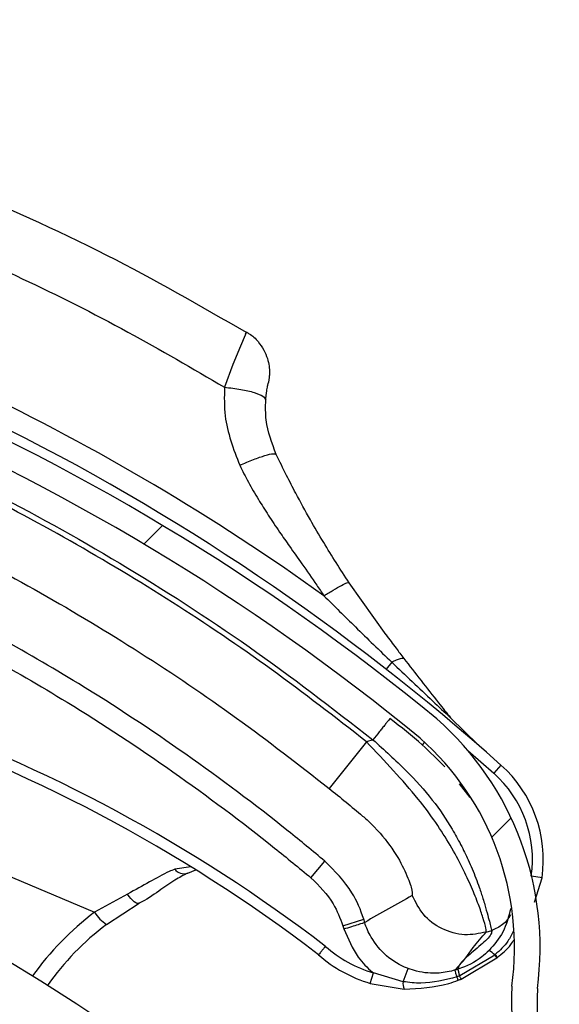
# Model space of a CAD drawing. Header units: inches. Extents: x 170 to 284, y 215 to 248.
# Tile 322 of 656: x 186.5665 to 186.6174, y 244.5164 to 244.6094. Entities that reach past the tile are written whole.
import ezdxf

# ---------------------------------------------------------------- set-up
doc = ezdxf.new("R2010")
doc.units = ezdxf.units.IN
doc.header["$LTSCALE"] = 0.25
doc.header["$MEASUREMENT"] = 0
doc.layers.add('ANNOTATIONS', color=1, linetype='Continuous')
doc.layers.add('LH BENCH MOUNT', color=7, linetype='Continuous')
doc.styles.add('ARIAL', font='arial.ttf', dxfattribs={"height": 0.09375})
doc.dimstyles.new('STANDARD$0', dxfattribs={"dimtxt": 0.09375, "dimasz": 0.09375, "dimexe": 0.03125, "dimexo": 0.046875, "dimgap": 0.09, "dimtad": 0, "dimtih": 1, "dimtoh": 1, "dimdec": 4, "dimzin": 0, "dimdsep": 46, "dimtxsty": 'ARIAL', "dimcen": 0.09, "dimadec": 0, "dimazin": 0, "dimtfac": 1, "dimtdec": 4, "dimtofl": 0, "dimtmove": 0, "dimatfit": 1, "dimfxl": 1, "dimtolj": 1, "dimtzin": 0, "dimarcsym": 0})
pattern_1 = [(45, (176.0930244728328, 238.0091787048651), (-0.03026527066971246, 0.03026527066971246), [])]

# ---------------------------------------------------------------- blocks, each defined once
blk = doc.blocks.new('*D112')
at = {"layer": 'ANNOTATIONS', "color": 0, "lineweight": -2, "transparency": 16777216}
for p, q in [((185.9644948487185, 245.1675370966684), (185.9644948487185, 245.9014140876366)), ((187.1992356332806, 244.1734105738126), (187.1992356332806, 245.9014140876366)), ((186.0582448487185, 245.8701640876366), (186.271591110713, 245.8701640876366)), ((187.1054856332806, 245.8701640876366), (186.892139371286, 245.8701640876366))]:
    blk.add_line(p, q, dxfattribs=at)
at = {"layer": 'ANNOTATIONS', "color": 0, "transparency": 16777216}
for points in [[(186.0582448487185, 245.8857890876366), (186.0582448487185, 245.8545390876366), (185.9644948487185, 245.8701640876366)], [(187.1054856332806, 245.8857890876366), (187.1054856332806, 245.8545390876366), (187.1992356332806, 245.8701640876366)]]:
    blk.add_solid(points, dxfattribs=at)
at = {"layer": 'defpoints', "color": 0, "transparency": 16777216}
for p in [(187.1992356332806, 245.8701640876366), (185.9644948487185, 245.1206620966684), (187.1992356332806, 244.1265355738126)]:
    blk.add_point(p, dxfattribs=at)
at = {"layer": 'ANNOTATIONS', "color": 0, "transparency": 16777216, "insert": (186.5818652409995, 245.8701640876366), "char_height": 0.09375, "attachment_point": 5, "style": 'ARIAL'}
blk.add_mtext('\\A1;DIM "A"', dxfattribs=at)

msp = doc.modelspace()

# ---------------------------------------------------------------- hatches: boundary and pattern name
at = {"layer": 'LH BENCH MOUNT'}
h = msp.add_hatch(dxfattribs=at)
h.set_pattern_fill('ANSI31', color=256, scale=0.34241245, angle=2.8e-322, style=0)
h.set_pattern_definition([(45, (176.1263761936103, 238.0091787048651), (-0.03026527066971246, 0.03026527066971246), [])])
edge = h.paths.add_edge_path(flags=0)
edge.add_arc((186.41301658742, 243.9014011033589), 0.021400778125, 89.9999999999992, 390.52248781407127, ccw=False)
edge.add_line((186.41301658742, 243.9228018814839), (186.485779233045, 243.9228018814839))
edge.add_arc((186.485779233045, 244.3336968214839), 0.4108949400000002, 270, 450.0000000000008)
edge.add_line((186.485779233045, 244.7445917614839), (186.00212164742, 244.7445917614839))
edge.add_arc((186.00212164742, 244.7488719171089), 0.004280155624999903, 180.0000000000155, 269.9999999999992, ccw=False)
edge.add_line((185.997841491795, 244.7488719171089), (185.997841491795, 244.7916734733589))
edge.add_arc((186.00212164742, 244.7916734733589), 0.004280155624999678, 360, 540, ccw=False)
edge.add_line((186.006401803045, 244.7916734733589), (186.006401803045, 244.7488719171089))
edge.add_line((186.006401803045, 244.7488719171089), (186.003169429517, 244.7488719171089))
edge.add_line((186.003169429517, 244.7488719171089), (186.003169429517, 244.7916734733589))
edge.add_arc((186.00212164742, 244.7916734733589), 0.001047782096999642, 360, 540.0000000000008)
edge.add_line((186.001073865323, 244.7916734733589), (186.001073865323, 244.7488719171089))
edge.add_arc((186.00212164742, 244.7488719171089), 0.001047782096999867, 180, 270)
edge.add_line((186.00212164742, 244.7478241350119), (186.485779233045, 244.7478241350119))
edge.add_arc((186.485779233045, 244.3336968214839), 0.4141273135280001, 269.9999999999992, 450, ccw=False)
edge.add_line((186.485779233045, 243.9195695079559), (186.41301658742, 243.9195695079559))
edge.add_arc((186.41301658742, 243.9014011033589), 0.018168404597, 450.0000000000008, 750.5224878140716)
edge.add_arc((186.4277648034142, 243.9100962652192), 0.001047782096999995, 390.5224878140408, 495.0000000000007)
edge.add_line((186.4270239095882, 243.9108371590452), (186.4183287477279, 243.9021419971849))
edge.add_line((186.4183287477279, 243.9021419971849), (186.4160431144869, 243.9044276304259))
edge.add_line((186.4160431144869, 243.9044276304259), (186.4247382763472, 243.9131227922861))
edge.add_arc((186.4277648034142, 243.9100962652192), 0.004280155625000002, 390.522487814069, 495.0000000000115, ccw=False)
h = msp.add_hatch(dxfattribs=at)
h.set_pattern_fill('ANSI31', color=256, scale=0.34241245, style=0)
h.set_pattern_definition(pattern_1)
edge = h.paths.add_edge_path(flags=0)
edge.add_line((186.4524275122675, 244.7403116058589), (186.1100150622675, 244.7403116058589))
edge.add_line((186.1100150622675, 244.7403116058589), (186.1100150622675, 244.7445917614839))
edge.add_line((186.1100150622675, 244.7445917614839), (186.4524275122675, 244.7445917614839))
edge.add_arc((186.4524275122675, 244.3336968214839), 0.4108949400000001, 269.9999999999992, 450, ccw=False)
edge.add_line((186.4524275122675, 243.9228018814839), (186.3796648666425, 243.9228018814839))
edge.add_line((186.3796648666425, 243.9228018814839), (186.3796648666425, 243.9270820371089))
edge.add_line((186.3796648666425, 243.9270820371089), (186.4524275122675, 243.9270820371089))
edge.add_arc((186.4524275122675, 244.3336968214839), 0.406614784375, 270, 450.0000000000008)
h = msp.add_hatch(dxfattribs=at)
h.set_pattern_fill('ANSI31', color=256, scale=0.34241245, angle=2.8e-322, style=0)
h.set_pattern_definition(pattern_1)
edge = h.paths.add_edge_path(flags=0)
edge.add_arc((186.4568228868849, 244.5826398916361), 0.001712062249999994, 337.1636403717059, 359.3740606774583)
edge.add_line((186.4585348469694, 244.5826211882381), (186.4609487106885, 244.5825948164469))
edge.add_arc((186.4568228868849, 244.5826398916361), 0.004126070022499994, 337.1636403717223, 359.37406067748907, ccw=False)
edge.add_arc((186.4486179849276, 244.5860950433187), 0.01302879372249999, 288.63980774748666, 337.1636403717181, ccw=False)
edge.add_arc((186.4473625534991, 244.5912307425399), 0.01830194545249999, 247.1636403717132, 287.2250133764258, ccw=False)
edge.add_arc((186.4448243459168, 244.5852032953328), 0.01176186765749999, 179.3044980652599, 247.1636403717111, ccw=False)
edge.add_arc((186.4487126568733, 244.5860551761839), 0.01566536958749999, 122.42070840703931, 182.5944401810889, ccw=False)
edge.add_arc((186.4541585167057, 244.578077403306), 0.02532140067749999, 460.0178885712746, 483.1445737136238, ccw=False)
edge.add_arc((186.4514516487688, 244.588059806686), 0.01504902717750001, 419.31935873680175, 456.4782900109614, ccw=False)
edge.add_arc((186.4453969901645, 244.5771227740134), 0.02754708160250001, 340.4721435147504, 420.0962141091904, ccw=False)
edge.add_arc((186.4799208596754, 244.5661140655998), 0.008748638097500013, 528.1222592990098, 675.1050725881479)
edge.add_arc((186.5296791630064, 244.5236116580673), 0.05672062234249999, 426.7342761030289, 500.1735401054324, ccw=False)
edge.add_arc((186.4693350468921, 244.3772253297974), 0.2150521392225, 410.5896679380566, 427.3696940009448, ccw=False)
edge.add_arc((186.5867789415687, 244.5217468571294), 0.02884824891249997, 352.32248383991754, 408.5773971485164, ccw=False)
edge.add_arc((186.6437740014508, 244.5165454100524), 0.0284373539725, 537.2842342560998, 590.8827079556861)
edge.add_arc((186.634940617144, 244.5063326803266), 0.01494630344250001, 232.4550811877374, 287.7108324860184)
edge.add_arc((186.6345969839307, 244.5101927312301), 0.0187470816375, 285.1215149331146, 318.6032563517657)
edge.add_arc((186.6381827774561, 244.5062677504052), 0.0134739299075, 321.0411977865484, 359.4372861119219)
edge.add_arc((186.6456487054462, 244.5059102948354), 0.006011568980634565, 362.1461729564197, 382.8812140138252)
edge.add_arc((186.6351578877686, 244.4997021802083), 0.01816498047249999, 388.0629004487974, 427.163640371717)
edge.add_arc((186.6379618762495, 244.5063607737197), 0.01094007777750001, 427.1636403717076, 517.1636403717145)
edge.add_arc((186.6295991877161, 244.509882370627), 0.001866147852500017, 517.1636403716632, 532.8058868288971)
edge.add_line((186.6277477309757, 244.5101160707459), (186.6253527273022, 244.5104183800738))
edge.add_arc((186.6295991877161, 244.509882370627), 0.004280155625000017, 517.1636403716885, 532.805886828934, ccw=False)
edge.add_arc((186.6379618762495, 244.5063607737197), 0.01335408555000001, 427.16364037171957, 517.1636403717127, ccw=False)
edge.add_arc((186.6351578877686, 244.4997021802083), 0.020578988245, 387.77499868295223, 427.1636403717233, ccw=False)
edge.add_arc((186.6456487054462, 244.5059102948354), 0.008425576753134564, 361.7413075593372, 383.66335128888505, ccw=False)
edge.add_arc((186.6381827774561, 244.5062677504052), 0.01588793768, 320.85394262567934, 359.63422106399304, ccw=False)
edge.add_arc((186.6345969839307, 244.5101927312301), 0.02116108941, 285.2681711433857, 318.7408121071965, ccw=False)
edge.add_arc((186.634940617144, 244.5063326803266), 0.01736031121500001, 232.34388850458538, 287.52949369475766, ccw=False)
edge.add_arc((186.6437740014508, 244.5165454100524), 0.030851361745, 177.0817976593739, 230.9431779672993, ccw=False)
edge.add_arc((186.5867789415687, 244.5217468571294), 0.02643424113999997, 352.105349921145, 408.4872534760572)
edge.add_arc((186.4693350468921, 244.3772253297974), 0.21263813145, 410.6013088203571, 427.3733299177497)
edge.add_arc((186.5296791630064, 244.5236116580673), 0.05430661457, 426.7202670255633, 500.278175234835)
edge.add_arc((186.4799208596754, 244.5661140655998), 0.01116264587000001, 167.2246792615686, 315.6927275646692, ccw=False)
edge.add_arc((186.4453969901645, 244.5771227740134), 0.02513307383, 340.1350405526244, 420.1342981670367)
edge.add_arc((186.4514516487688, 244.588059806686), 0.01263501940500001, 419.2466876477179, 456.1463371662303)
edge.add_arc((186.4541585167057, 244.578077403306), 0.022907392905, 460.2079467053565, 483.1833555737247)
edge.add_arc((186.4487126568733, 244.5860551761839), 0.01325136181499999, 482.3558808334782, 542.8988901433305)
edge.add_arc((186.4448243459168, 244.5852032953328), 0.009347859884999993, 538.8861644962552, 607.1636403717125)
edge.add_arc((186.4473625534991, 244.5912307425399), 0.01588793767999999, 247.1636403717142, 287.1158192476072)
edge.add_arc((186.4486179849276, 244.5860950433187), 0.01061478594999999, 288.7981416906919, 337.1636403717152)
h = msp.add_hatch(dxfattribs=at)
h.set_pattern_fill('ANSI32', color=256, scale=0.34241245, angle=2.8e-322, style=0)
h.set_pattern_definition([(45, (176.0930244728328, 238.0091787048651), (-0.09079581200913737, 0.09079581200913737), []), (45, (176.1535550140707, 238.0091787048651), (-0.09079581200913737, 0.09079581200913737), [])])
edge = h.paths.add_edge_path(flags=0)
edge.add_arc((186.4524275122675, 244.3336968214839), 0.2182879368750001, 180, 540, ccw=False)
edge = h.paths.add_edge_path(flags=0)
edge.add_arc((186.4524275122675, 244.3336968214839), 0.2097276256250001, 180, 540, ccw=False)

# ---------------------------------------------------------------- linework, layer by layer
for p, q in [((186.6010733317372, 244.5513059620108), (186.5975852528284, 244.5562320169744)), ((186.5132543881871, 244.550497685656), (186.5735472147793, 244.5251078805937)), ((186.6016100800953, 244.5487276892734), (186.6010880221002, 244.5480594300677)), ((186.6071709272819, 244.5434704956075), (186.609768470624, 244.5409065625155)), ((186.5992265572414, 244.5412126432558), (186.5956923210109, 244.5368089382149)), ((186.5998368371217, 244.5414036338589), (186.5992265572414, 244.5412126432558)), ((186.6046996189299, 244.5411792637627), (186.6044792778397, 244.5409157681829)), ((186.6087873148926, 244.5403976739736), (186.6112430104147, 244.5382396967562)), ((186.6119269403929, 244.5390061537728), (186.6112430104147, 244.5382396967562)), ((186.6090256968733, 244.5359588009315), (186.6080077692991, 244.5372486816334)), ((186.59397989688, 244.5283600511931), (186.5952970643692, 244.5299351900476)), ((186.5826279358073, 244.5293923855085), (186.5811138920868, 244.5291601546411)), ((186.583076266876, 244.5290838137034), (186.5823319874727, 244.5287532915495)), ((186.6158119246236, 244.5283705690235), (186.6148227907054, 244.5285117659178)), ((186.6151106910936, 244.5260624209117), (186.6158119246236, 244.5283705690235)), ((186.5766607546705, 244.5268244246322), (186.5735472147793, 244.5251078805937)), ((186.574664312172, 244.5239465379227), (186.5777495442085, 244.5259463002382)), ((186.5970009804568, 244.5238365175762), (186.5989605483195, 244.5244497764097)), ((186.5990575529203, 244.5241398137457), (186.5989605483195, 244.5244497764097)), ((186.5970009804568, 244.5238365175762), (186.5970979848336, 244.5235265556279)), ((186.6105467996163, 244.5232311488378), (186.6110609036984, 244.523392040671)), ((186.6108073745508, 244.5214935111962), (186.6108068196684, 244.5214929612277)), ((186.6076126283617, 244.5196538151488), (186.6082805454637, 244.520383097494)), ((186.6113399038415, 244.5210654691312), (186.6080300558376, 244.5190916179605)), ((186.6081742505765, 244.518793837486), (186.61153493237, 244.5207871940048)), ((186.6113406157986, 244.5210660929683), (186.6113399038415, 244.5210654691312)), ((186.6113921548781, 244.5211117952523), (186.6113406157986, 244.5210660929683)), ((186.6113929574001, 244.5211125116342), (186.6113921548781, 244.5211117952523)), ((186.61153493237, 244.5207871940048), (186.6115357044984, 244.5207878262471)), ((186.6115357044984, 244.5207878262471), (186.6115893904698, 244.5208320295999)), ((186.6115893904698, 244.5208320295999), (186.6115901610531, 244.5208326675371)), ((186.6026879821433, 244.518543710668), (186.603160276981, 244.5197918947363)), ((186.5995826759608, 244.5183830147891), (186.5998755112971, 244.5193676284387)), ((186.6026879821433, 244.518543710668), (186.5998755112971, 244.5193676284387)), ((186.6080300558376, 244.5190916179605), (186.6077667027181, 244.5189960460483)), ((186.5995826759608, 244.5183830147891), (186.6027743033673, 244.5178534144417))]:
    msp.add_line(p, q, dxfattribs=at)
at = {"layer": 'LH BENCH MOUNT', "flags": 128}
for points in [[(186.5878029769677, 244.5797436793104), (186.5878815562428, 244.5799196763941), (186.5877558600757, 244.579620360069), (186.5873212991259, 244.5785899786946), (186.5866120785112, 244.5768329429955), (186.5858095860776, 244.5746974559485), (186.5858095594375, 244.5746973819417), (186.5858095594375, 244.5746973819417)], [(186.5777495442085, 244.5259463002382), (186.5776595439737, 244.5259233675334), (186.5775493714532, 244.5259420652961), (186.5774220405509, 244.526001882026), (186.5772810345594, 244.5261011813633), (186.57713021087, 244.5262372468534), (186.5769736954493, 244.5264063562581), (186.5768157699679, 244.5266038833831), (186.5766607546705, 244.5268244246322)]]:
    msp.add_lwpolyline(points, dxfattribs=at)
at = {"layer": 'LH BENCH MOUNT'}
for centre, radius, start, end in [((186.4524275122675, 244.3336968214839), 0.4141273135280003, 359.3206013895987, 90), ((186.4524275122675, 244.3336968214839), 0.4108949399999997, 359.3152565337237, 90), ((186.4524275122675, 244.3336968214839), 0.406614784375, 359.3080483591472, 90), ((186.4693350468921, 244.3772253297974), 0.2150521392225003, 50.589667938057, 67.3696940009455), ((186.4680736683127, 244.3777946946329), 0.2180957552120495, 54.34286357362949, 64.41721368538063), ((186.4693350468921, 244.3772253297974), 0.2126381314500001, 50.60130882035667, 67.37332991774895), ((186.4680736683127, 244.3777946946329), 0.2160622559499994, 48.25661905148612, 63.72336243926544), ((186.4524275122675, 244.3336968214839), 0.218287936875, 358.7109930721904, 270.0000000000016), ((186.5061446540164, 244.4056037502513), 0.1465525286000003, 52.50425874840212, 89.18221539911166), ((186.5061446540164, 244.4056037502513), 0.1455252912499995, 52.5180650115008, 91.03419064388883), ((186.4524275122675, 244.3336968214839), 0.2097276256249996, 358.6583711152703, 270.0000000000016), ((186.5867789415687, 244.5217468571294), 0.02884824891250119, 352.3224838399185, 48.57739714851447), ((186.4524275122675, 244.3336968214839), 0.20865758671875, 358.6514896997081, 270), ((186.5867789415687, 244.5217468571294), 0.02643424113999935, 352.1053499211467, 48.48725347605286), ((186.603947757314, 244.5300641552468), 0.01198443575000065, 351.8760257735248, 48.25661905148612), ((186.603947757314, 244.5300641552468), 0.01095719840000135, 351.8760257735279, 48.25661905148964), ((186.5819856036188, 244.5298670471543), 0.001122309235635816, 219.0394537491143, 287.1104749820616), ((186.590239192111, 244.502957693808), 0.0277354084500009, 127.0010135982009, 144.4509063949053), ((186.5766504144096, 244.5269749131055), 0.003621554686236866, 211.0331169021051, 236.7418966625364), ((186.5903259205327, 244.5031636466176), 0.02602334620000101, 127.0010135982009, 144.7092559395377), ((186.603291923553, 244.5308547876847), 0.01198443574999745, 228.5047378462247, 253.4369214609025), ((186.6096797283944, 244.5195413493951), 0.002253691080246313, 42.55340539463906, 59.99278596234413), ((186.6096820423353, 244.5195432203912), 0.002251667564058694, 42.55759554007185, 60.01473615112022), ((186.603291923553, 244.5308547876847), 0.01301167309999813, 228.6661985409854, 253.4369214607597), ((186.6101247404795, 244.5200063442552), 0.001611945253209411, 28.97412305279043, 41.07509826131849), ((186.6101241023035, 244.5200056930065), 0.001613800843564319, 28.98973312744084, 41.07772980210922), ((186.6102168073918, 244.5200737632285), 0.001568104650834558, 28.91790699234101, 41.44998698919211), ((186.6102206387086, 244.5200769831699), 0.001564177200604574, 28.88933461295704, 41.45469235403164), ((186.6040294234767, 244.518360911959), 0.001353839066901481, 172.2400801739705, 202.0155417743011), ((186.6437740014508, 244.5165454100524), 0.03085136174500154, 177.0817976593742, 230.9431779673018), ((186.6437740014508, 244.5165454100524), 0.02843735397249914, 177.2842342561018, 230.8827079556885)]:
    msp.add_arc(centre, radius, start, end, dxfattribs=at)
for points, knots in [([(186.5600280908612, 244.5939439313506), (186.5649532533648, 244.5917806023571), (186.5744854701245, 244.5875936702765), (186.5835077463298, 244.5823997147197), (186.5878683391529, 244.5798894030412)], [0, 0, 0, 0, 0.5166859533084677, 0.9999999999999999, 0.9999999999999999, 0.9999999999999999, 0.9999999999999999]), ([(186.5579015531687, 244.5888649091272), (186.5608489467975, 244.5875869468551), (186.5672186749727, 244.5848250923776), (186.5765456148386, 244.5801105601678), (186.5827878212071, 244.5764626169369), (186.5858093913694, 244.5746968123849)], [0, 0, 0, 0, 0.3076441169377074, 0.6648617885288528, 1, 1, 1, 1]), ([(186.587868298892, 244.5798891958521), (186.5879648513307, 244.5798444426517), (186.5883988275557, 244.5796432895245), (186.5889743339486, 244.579051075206), (186.5895426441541, 244.5782498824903), (186.58987289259, 244.5774507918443), (186.5900313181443, 244.5767305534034), (186.5900703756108, 244.5761259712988), (186.5900441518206, 244.5756631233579), (186.5899997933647, 244.5753553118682), (186.5899665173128, 244.5751884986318), (186.5899521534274, 244.5751236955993), (186.5899488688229, 244.5751091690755), (186.589946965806, 244.5751008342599), (186.5899463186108, 244.5750980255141), (186.5899459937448, 244.5750966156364)], [0, 0, 0, 0, 0.05652104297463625, 0.254046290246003, 0.4273552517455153, 0.579498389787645, 0.7104459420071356, 0.8185506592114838, 0.9012506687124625, 0.9564155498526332, 0.9850429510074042, 0.9903528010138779, 0.9934690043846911, 0.9967217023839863, 1, 1, 1, 1]), ([(186.5858095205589, 244.5746967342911), (186.585792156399, 244.5737890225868), (186.5857438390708, 244.5712632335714), (186.5866605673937, 244.5688603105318), (186.5872478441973, 244.567320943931)], [0, 0, 0, 0, 0.3593774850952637, 1, 1, 1, 1]), ([(186.5897085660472, 244.5734896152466), (186.5897268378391, 244.5737032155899), (186.5897472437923, 244.5739417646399), (186.5898024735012, 244.5743609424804), (186.5898675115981, 244.5747399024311), (186.5899323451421, 244.5750375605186), (186.5899390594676, 244.5750662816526), (186.5899420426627, 244.5750790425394)], [0, 0, 0, 0, 0.2111589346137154, 0.2358224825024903, 0.5027141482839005, 0.7790543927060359, 1, 1, 1, 1]), ([(186.5906969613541, 244.5683507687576), (186.5902912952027, 244.5694259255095), (186.589656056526, 244.5711095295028), (186.5896946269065, 244.5728577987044), (186.5897085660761, 244.573489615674)], [0, 0, 0, 0, 0.6386043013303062, 1, 1, 1, 1]), ([(186.5504285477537, 244.5710119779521), (186.5547728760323, 244.5690753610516), (186.5634841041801, 244.5651920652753), (186.5760467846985, 244.5581553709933), (186.5882812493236, 244.5503376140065), (186.5959787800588, 244.5443864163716), (186.5998368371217, 244.5414036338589)], [0, 0, 0, 0, 0.2468628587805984, 0.4950083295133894, 0.7468945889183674, 1, 1, 1, 1]), ([(186.5992265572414, 244.5412126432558), (186.5962589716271, 244.5435192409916), (186.5903151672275, 244.5481391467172), (186.5809483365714, 244.5544471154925), (186.5712675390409, 244.5602718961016), (186.5615508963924, 244.5654603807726), (186.5549467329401, 244.5684526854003), (186.551775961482, 244.5698893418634)], [0, 0, 0, 0, 0.2027568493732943, 0.4061035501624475, 0.6088604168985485, 0.8122072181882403, 1, 1, 1, 1]), ([(186.5975852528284, 244.5562320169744), (186.5971710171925, 244.556864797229), (186.5963459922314, 244.5581250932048), (186.5951269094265, 244.5601081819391), (186.5938529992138, 244.5622848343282), (186.5926947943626, 244.5643945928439), (186.5916244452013, 244.5664497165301), (186.5910218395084, 244.5676848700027), (186.5906969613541, 244.5683507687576)], [0, 0, 0, 0, 0.1610961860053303, 0.3208521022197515, 0.5001076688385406, 0.7056749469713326, 0.8413228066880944, 0.9999999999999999, 0.9999999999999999, 0.9999999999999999, 0.9999999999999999]), ([(186.5872478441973, 244.567320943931), (186.5875149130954, 244.5667907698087), (186.5880650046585, 244.5656987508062), (186.5889794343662, 244.5641375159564), (186.5899721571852, 244.5625683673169), (186.5909608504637, 244.5610970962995), (186.5920309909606, 244.5595649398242), (186.5932088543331, 244.5579013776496), (186.5942986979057, 244.5563465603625), (186.5949813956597, 244.5553380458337), (186.5952089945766, 244.5550018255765)], [0, 0, 0, 0, 0.1216476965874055, 0.2505622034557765, 0.3699476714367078, 0.5011532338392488, 0.6125555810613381, 0.7514486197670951, 0.9171375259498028, 1, 1, 1, 1]), ([(186.5495204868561, 244.5647128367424), (186.5495205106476, 244.564712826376), (186.5526251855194, 244.5633600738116), (186.5590174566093, 244.5603827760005), (186.5684846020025, 244.555363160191), (186.5778970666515, 244.5496909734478), (186.5870166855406, 244.543552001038), (186.5928004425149, 244.5390566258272), (186.5956923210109, 244.5368089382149)], [0, 0, 0, 0, 1.439079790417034e-06, 0.1877923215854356, 0.390843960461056, 0.5938956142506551, 0.7969478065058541, 1, 1, 1, 1]), ([(186.5952089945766, 244.5550018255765), (186.5955110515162, 244.5551901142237), (186.5961331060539, 244.5555778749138), (186.5968993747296, 244.5560028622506), (186.5974399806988, 244.5562544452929), (186.5975377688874, 244.5562393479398), (186.5975852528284, 244.5562320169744)], [0, 0, 0, 0, 0.2427897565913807, 0.5000000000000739, 0.7572102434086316, 0.9999999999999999, 0.9999999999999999, 0.9999999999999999, 0.9999999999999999]), ([(186.5952089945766, 244.5550018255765), (186.596196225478, 244.5540187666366), (186.5983165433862, 244.5519074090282), (186.6004630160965, 244.5498351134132), (186.6016100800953, 244.5487276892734)], [0, 0, 0, 0, 0.4656051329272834, 1, 1, 1, 1]), ([(186.5952970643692, 244.5299351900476), (186.59414591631, 244.5308844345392), (186.5898839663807, 244.5343988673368), (186.5822054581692, 244.5401227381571), (186.5729532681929, 244.546261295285), (186.5668210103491, 244.5497673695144), (186.5642026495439, 244.5512643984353)], [0, 0, 0, 0, 0.1185397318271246, 0.4388752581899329, 0.7604101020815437, 1, 1, 1, 1]), ([(186.6010709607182, 244.5513091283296), (186.6010709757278, 244.5513091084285), (186.6013879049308, 244.5508888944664), (186.6019437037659, 244.5501473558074), (186.6025082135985, 244.5494030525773), (186.6027527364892, 244.5490839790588), (186.6027527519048, 244.5490839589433)], [0, 0, 0, 0, 2.704369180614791e-05, 0.5710314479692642, 0.9999729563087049, 1, 1, 1, 1]), ([(186.5632074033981, 244.549468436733), (186.5657986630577, 244.5479869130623), (186.5718544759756, 244.5445245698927), (186.5810115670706, 244.5384507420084), (186.5886113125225, 244.5327870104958), (186.592840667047, 244.5292994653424), (186.59397989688, 244.5283600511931)], [0, 0, 0, 0, 0.2395900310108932, 0.5599255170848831, 0.8814604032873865, 1, 1, 1, 1]), ([(186.6016100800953, 244.5487276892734), (186.6017639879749, 244.5488052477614), (186.6020752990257, 244.5489621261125), (186.6024412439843, 244.5490832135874), (186.6026521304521, 244.5491075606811), (186.6027337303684, 244.5490884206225), (186.6027527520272, 244.5490839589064)], [0, 0, 0, 0, 0.2979480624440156, 0.6026626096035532, 0.9073771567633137, 0.9999999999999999, 0.9999999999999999, 0.9999999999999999, 0.9999999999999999]), ([(186.6016100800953, 244.5487276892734), (186.6029005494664, 244.5475023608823), (186.6047490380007, 244.5457471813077), (186.6066093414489, 244.5439984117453), (186.6071709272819, 244.5434704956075)], [0, 0, 0, 0, 0.6981213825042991, 1, 1, 1, 1]), ([(186.6027527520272, 244.5490839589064), (186.6038342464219, 244.5476834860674), (186.6052781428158, 244.5458137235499), (186.6067911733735, 244.543940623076), (186.6071709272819, 244.5434704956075)], [0, 0, 0, 0, 0.7490110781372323, 1, 1, 1, 1]), ([(186.6014476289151, 244.543403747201), (186.6014261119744, 244.5433770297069), (186.6013930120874, 244.5433359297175), (186.6011921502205, 244.5430865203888), (186.6009842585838, 244.5428283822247), (186.6007261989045, 244.5425079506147), (186.6003511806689, 244.5420422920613), (186.6000394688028, 244.5416552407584), (186.5998368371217, 244.5414036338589)], [0, 0, 0, 0, 0.2394568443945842, 0.3683606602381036, 0.4999999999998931, 0.631639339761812, 0.7605431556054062, 1, 1, 1, 1]), ([(186.6066410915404, 244.5388304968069), (186.6059405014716, 244.539531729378), (186.6043375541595, 244.5411361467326), (186.6024885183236, 244.5425870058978), (186.6014476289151, 244.543403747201)], [0, 0, 0, 0, 0.437063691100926, 1, 1, 1, 1]), ([(186.6105467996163, 244.5232311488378), (186.6105484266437, 244.5233165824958), (186.6105517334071, 244.5234902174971), (186.6102875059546, 244.5244570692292), (186.609830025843, 244.5258009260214), (186.6091890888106, 244.5274058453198), (186.6083106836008, 244.5293032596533), (186.6071918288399, 244.5313749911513), (186.6058023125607, 244.5335769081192), (186.6040411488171, 244.5359768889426), (186.6017633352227, 244.5384944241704), (186.6000793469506, 244.5402988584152), (186.5992265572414, 244.5412126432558)], [0, 0, 0, 0, 0.1094013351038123, 0.2223468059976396, 0.3151791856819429, 0.410223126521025, 0.5012749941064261, 0.5946006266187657, 0.683448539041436, 0.7745330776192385, 0.8858211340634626, 1, 1, 1, 1]), ([(186.5998368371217, 244.5414036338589), (186.6009022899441, 244.5404386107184), (186.60291361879, 244.538616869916), (186.6055040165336, 244.5357732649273), (186.6071050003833, 244.5333603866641), (186.6081573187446, 244.5314719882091), (186.6087638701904, 244.5302239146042), (186.609220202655, 244.5291728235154), (186.6095688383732, 244.5283002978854), (186.6099203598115, 244.5273441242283), (186.610265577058, 244.5262940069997), (186.6106641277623, 244.5249007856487), (186.6109802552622, 244.5236933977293), (186.6110356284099, 244.5234864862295), (186.6110609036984, 244.523392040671)], [0, 0, 0, 0, 0.1307156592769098, 0.246760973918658, 0.3577928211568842, 0.4170971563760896, 0.4791482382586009, 0.5177152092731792, 0.5590896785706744, 0.6032945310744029, 0.6633484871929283, 0.7353692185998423, 0.8792082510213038, 0.9999999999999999, 0.9999999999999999, 0.9999999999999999, 0.9999999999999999]), ([(186.5956923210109, 244.5368089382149), (186.5967627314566, 244.5359376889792), (186.5978331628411, 244.5350664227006), (186.5988595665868, 244.5341954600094), (186.5988595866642, 244.5341954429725)], [0, 0, 0, 0, 0.9999804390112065, 1, 1, 1, 1]), ([(186.5988595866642, 244.5341954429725), (186.5988596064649, 244.5341954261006), (186.5991462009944, 244.533951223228), (186.6002483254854, 244.5329451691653), (186.6018224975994, 244.5310077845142), (186.6029809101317, 244.5288546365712), (186.6035754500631, 244.5271444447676), (186.6035610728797, 244.5268535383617), (186.6035531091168, 244.5266924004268)], [0, 0, 0, 0, 4.497367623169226e-06, 0.06509473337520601, 0.2616701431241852, 0.4753105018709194, 0.7093656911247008, 1, 1, 1, 1]), ([(186.5989605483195, 244.5244497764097), (186.5989605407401, 244.5244498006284), (186.5986891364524, 244.525317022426), (186.5978040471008, 244.5273984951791), (186.5962281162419, 244.5289931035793), (186.5952970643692, 244.5299351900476)], [0, 0, 0, 0, 1.142795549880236e-05, 0.4092118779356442, 1, 1, 1, 1]), ([(186.5811138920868, 244.5291601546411), (186.5809402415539, 244.5290922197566), (186.5801527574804, 244.5287841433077), (186.5787685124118, 244.5279644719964), (186.5773698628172, 244.527207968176), (186.5766607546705, 244.5268244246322)], [0, 0, 0, 0, 0.1223980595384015, 0.5550603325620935, 1, 1, 1, 1]), ([(186.5823305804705, 244.5287969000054), (186.5819353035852, 244.5285908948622), (186.5810831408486, 244.5281467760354), (186.5795783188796, 244.5270863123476), (186.5783763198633, 244.5262389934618), (186.5776182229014, 244.5258847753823), (186.5775444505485, 244.5258503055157)], [0, 0, 0, 0, 0.2839420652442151, 0.6121401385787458, 0.9622563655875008, 0.9999999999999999, 0.9999999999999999, 0.9999999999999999, 0.9999999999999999]), ([(186.59397989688, 244.5283600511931), (186.5947575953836, 244.5275858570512), (186.5960753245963, 244.5262740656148), (186.5967319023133, 244.5245450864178), (186.5970009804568, 244.5238365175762)], [0, 0, 0, 0, 0.5901808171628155, 1, 1, 1, 1]), ([(186.6035531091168, 244.5266924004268), (186.6028041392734, 244.5262773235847), (186.6013061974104, 244.5254471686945), (186.5998070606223, 244.5245757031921), (186.5990574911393, 244.5241399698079)], [0, 0, 0, 0, 0.4999992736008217, 1, 1, 1, 1]), ([(186.6105467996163, 244.5232311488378), (186.6098650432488, 244.5230959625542), (186.6084488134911, 244.5228151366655), (186.6062976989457, 244.5234401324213), (186.604495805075, 244.5247715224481), (186.6038594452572, 244.5260681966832), (186.6035531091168, 244.5266924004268)], [0, 0, 0, 0, 0.24069412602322, 0.4999999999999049, 0.7593058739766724, 1, 1, 1, 1]), ([(186.612848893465, 244.525472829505), (186.6126555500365, 244.5246955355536), (186.6122847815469, 244.5232049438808), (186.611285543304, 244.5220474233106), (186.6108073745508, 244.5214935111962)], [0, 0, 0, 0, 0.521466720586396, 0.9999999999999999, 0.9999999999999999, 0.9999999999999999, 0.9999999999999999]), ([(186.603160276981, 244.5197918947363), (186.6031394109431, 244.5197998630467), (186.6024036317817, 244.5200808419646), (186.6010424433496, 244.5208977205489), (186.599720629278, 244.5224911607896), (186.5992074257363, 244.5236612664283), (186.5990574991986, 244.5241399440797), (186.59905749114, 244.5241399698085)], [0, 0, 0, 0, 0.01087401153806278, 0.3834398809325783, 0.7558119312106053, 0.9999868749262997, 1, 1, 1, 1]), ([(186.6128383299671, 244.5248548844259), (186.6127384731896, 244.5246906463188), (186.6125307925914, 244.5243490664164), (186.6119656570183, 244.5237873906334), (186.6114173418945, 244.5235477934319), (186.6110609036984, 244.523392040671)], [0, 0, 0, 0, 0.2447599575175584, 0.5090480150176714, 1, 1, 1, 1]), ([(186.5970979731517, 244.5235265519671), (186.5974876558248, 244.5226009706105), (186.5981329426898, 244.5210682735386), (186.5993211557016, 244.5198355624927), (186.5998475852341, 244.5193912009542), (186.5998755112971, 244.5193676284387)], [0, 0, 0, 0, 0.5907811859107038, 0.9782917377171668, 1, 1, 1, 1]), ([(186.6110609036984, 244.523392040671), (186.6110560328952, 244.5232781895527), (186.6110458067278, 244.5230391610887), (186.6106334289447, 244.5225598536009), (186.6100198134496, 244.521999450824), (186.6093278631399, 244.521423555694), (186.6086431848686, 244.5208466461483), (186.6083329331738, 244.5205173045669), (186.6081756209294, 244.5203503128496)], [0, 0, 0, 0, 0.1574760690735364, 0.330618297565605, 0.4911886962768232, 0.6742546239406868, 0.834831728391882, 1, 1, 1, 1]), ([(186.6082805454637, 244.520383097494), (186.6084159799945, 244.5205547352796), (186.6087895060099, 244.5210281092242), (186.6093972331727, 244.5219313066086), (186.6101109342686, 244.5227383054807), (186.6105467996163, 244.5232311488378)], [0, 0, 0, 0, 0.1812946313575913, 0.50000735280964, 1, 1, 1, 1]), ([(186.6131112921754, 244.5233355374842), (186.6129478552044, 244.5230026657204), (186.6125291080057, 244.522149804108), (186.6118232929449, 244.5215054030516), (186.6113929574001, 244.5211125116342)], [0, 0, 0, 0, 0.3902998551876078, 1, 1, 1, 1]), ([(186.6115901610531, 244.5208326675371), (186.6120502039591, 244.5212083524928), (186.6126558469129, 244.5217029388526), (186.6130694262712, 244.5223560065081), (186.6131688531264, 244.5225130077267)], [0, 0, 0, 0, 0.7595942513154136, 0.9999999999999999, 0.9999999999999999, 0.9999999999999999, 0.9999999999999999]), ([(186.5953515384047, 244.5218783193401), (186.5953455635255, 244.5218710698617), (186.5952972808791, 244.5218124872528), (186.5951760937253, 244.5216653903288), (186.5949979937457, 244.5214490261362), (186.5948324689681, 244.5212477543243), (186.5947200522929, 244.5211109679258), (186.5947056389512, 244.5210934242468), (186.5946984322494, 244.5210846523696)], [0, 0, 0, 0, 0.01753608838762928, 0.1417080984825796, 0.3563943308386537, 0.570964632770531, 0.7854813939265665, 1, 1, 1, 1]), ([(186.6108068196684, 244.5214929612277), (186.6105801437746, 244.5212850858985), (186.6097425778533, 244.5205169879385), (186.6086901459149, 244.5199899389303), (186.6078990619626, 244.5197432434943), (186.6078990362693, 244.519743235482)], [0, 0, 0, 0, 0.2706300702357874, 0.9999763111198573, 1, 1, 1, 1]), ([(186.6076172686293, 244.5196552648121), (186.6076172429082, 244.5196552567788), (186.6071215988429, 244.5195004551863), (186.6059033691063, 244.519271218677), (186.6043676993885, 244.5193855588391), (186.6034258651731, 244.5197025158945), (186.603160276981, 244.5197918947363)], [0, 0, 0, 0, 1.782673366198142e-05, 0.3435204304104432, 0.8148790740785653, 1, 1, 1, 1]), ([(186.607766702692, 244.5189960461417), (186.6077598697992, 244.5190205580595), (186.60771883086, 244.5191677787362), (186.6076588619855, 244.5193940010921), (186.6076103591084, 244.5196031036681), (186.607611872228, 244.519636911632), (186.6076126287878, 244.519653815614)], [0, 0, 0, 0, 0.06242876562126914, 0.3749525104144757, 0.6874762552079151, 1, 1, 1, 1]), ([(186.6078994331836, 244.5197433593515), (186.6078281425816, 244.5197211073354), (186.6077325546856, 244.5196912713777), (186.607636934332, 244.5196614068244), (186.6076126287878, 244.519653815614)], [0, 0, 0, 0, 0.7458120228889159, 1, 1, 1, 1]), ([(186.6080300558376, 244.5190916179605), (186.6080236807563, 244.5191157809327), (186.6079853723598, 244.5192609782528), (186.607930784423, 244.5194842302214), (186.6078898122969, 244.5196912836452), (186.6078959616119, 244.5197259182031), (186.6078990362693, 244.519743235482)], [0, 0, 0, 0, 0.06239373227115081, 0.3749291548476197, 0.6874645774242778, 1, 1, 1, 1]), ([(186.6081756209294, 244.5203503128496), (186.6081156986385, 244.520274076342), (186.6079951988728, 244.5201207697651), (186.60789540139, 244.5199160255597), (186.6078980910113, 244.5198008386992), (186.6078994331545, 244.5197433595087)], [0, 0, 0, 0, 0.3313600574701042, 0.6663431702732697, 0.9999999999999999, 0.9999999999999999, 0.9999999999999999, 0.9999999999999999]), ([(186.6077663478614, 244.5189959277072), (186.6066359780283, 244.5187034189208), (186.6049547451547, 244.5182683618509), (186.6032474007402, 244.5184757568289), (186.6026879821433, 244.518543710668)], [0, 0, 0, 0, 0.6723457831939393, 0.9999999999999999, 0.9999999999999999, 0.9999999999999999, 0.9999999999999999]), ([(186.6027743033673, 244.5178534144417), (186.6042064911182, 244.5179157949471), (186.6059592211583, 244.5179921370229), (186.6076004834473, 244.5185792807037), (186.6079006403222, 244.5186866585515)], [0, 0, 0, 0, 0.8171182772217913, 1, 1, 1, 1]), ([(186.6079006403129, 244.518686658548), (186.607900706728, 244.5186866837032), (186.6079923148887, 244.5187213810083), (186.6080833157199, 244.5187576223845), (186.6081742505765, 244.518793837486)], [0, 0, 0, 0, 0.0007249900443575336, 1, 1, 1, 1])]:
    msp.add_open_spline(points, degree=3, knots=knots, dxfattribs=at)
for points in [[(186.5858095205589, 244.5746967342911), (186.5863404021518, 244.5746360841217), (186.5874021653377, 244.574514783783), (186.5886827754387, 244.5742055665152), (186.5895587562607, 244.573847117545), (186.589658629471, 244.5736087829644), (186.5897085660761, 244.573489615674)], [(186.5872478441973, 244.567320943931), (186.5876957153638, 244.5675141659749), (186.5885914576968, 244.5679006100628), (186.5896883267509, 244.5682774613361), (186.5904750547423, 244.5684630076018), (186.5906229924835, 244.5683881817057), (186.5906969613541, 244.5683507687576)], [(186.5970980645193, 244.5235262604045), (186.5973493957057, 244.5236050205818), (186.5978520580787, 244.5237625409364), (186.5984910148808, 244.52396277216), (186.5989472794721, 244.5241057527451), (186.5990206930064, 244.5241287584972), (186.5990573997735, 244.5241402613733)], [(186.6079007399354, 244.5186866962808), (186.6078978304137, 244.5186901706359), (186.6078920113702, 244.5186971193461), (186.6078635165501, 244.5187603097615), (186.6078227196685, 244.518856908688), (186.6077853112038, 244.5189496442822), (186.6077666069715, 244.5189960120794)], [(186.6081742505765, 244.518793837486), (186.6081707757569, 244.5187969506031), (186.6081638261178, 244.5188031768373), (186.6081329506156, 244.5188637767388), (186.6080893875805, 244.5189569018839), (186.6080498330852, 244.5190467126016), (186.6080300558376, 244.5190916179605)]]:
    msp.add_open_spline(points, degree=3, dxfattribs=at)

# ---------------------------------------------------------------- dimensions: what is measured, and where the dimension line sits
at = {"layer": 'ANNOTATIONS'}
dim = msp.add_linear_dim(base=(187.1992356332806, 245.8701640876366), p1=(185.9644948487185, 245.1206620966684), p2=(187.1992356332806, 244.1265355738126), text='DIM "A"', dimstyle='STANDARD$0', dxfattribs=at)
dim.commit()
dim.dimension.update_dxf_attribs({"geometry": '*D112', "text_midpoint": (186.5818652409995, 245.8701640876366)})

doc.saveas('drawing.dxf')
